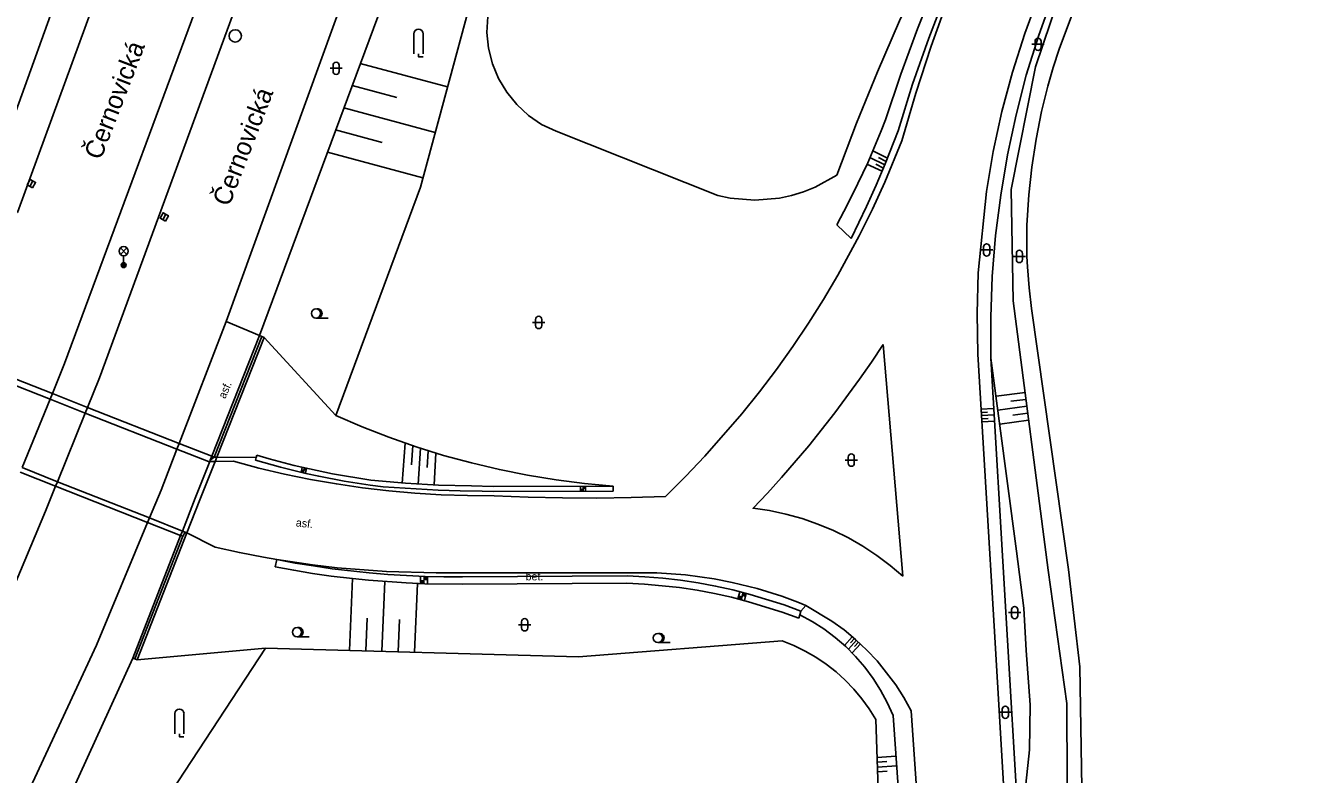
# Model space of a CAD drawing. Extents: x -596024 to -594475, y -1163820 to -1161957.
# Drawn here: x -595600.9 to -595497.8, y -1162867.7 to -1162806.8 of the extents above; entities that cross this region are included whole.
import ezdxf

# ---------------------------------------------------------------- set-up
doc = ezdxf.new("R2010")
doc.units = 0
for name, color, linetype in [('Level 10', 7, 'Continuous'), ('Level 11', 7, 'Continuous'), ('Level 14', 7, 'Continuous'), ('Level 15', 7, 'Continuous'), ('Level 27', 7, 'Continuous'), ('Level 33', 7, 'Continuous'), ('Level 36', 7, 'Continuous'), ('Level 40', 7, 'Continuous'), ('Level 49', 7, 'Continuous'), ('Level 7', 7, 'Continuous')]:
    doc.layers.add(name, color=color, linetype=linetype)

msp = doc.modelspace()

# ---------------------------------------------------------------- linework, layer by layer
at = {"layer": 'Level 10'}
for points in [[(-595497.78, -1162768.81), (-595499.79, -1162771.76), (-595501.69, -1162773.9), (-595502.96, -1162775.62), (-595504.2, -1162777.36), (-595505.43, -1162779.12), (-595506.63, -1162780.89), (-595507.81, -1162782.67), (-595508.98, -1162784.46), (-595510.92, -1162787.73), (-595512.47, -1162790.69), (-595513.94, -1162793.68), (-595515.33, -1162796.71), (-595517.27, -1162801.32), (-595518.56, -1162804.37), (-595519.7, -1162807.48), (-595520.7, -1162810.64), (-595521.55, -1162813.84), (-595522.26, -1162817.07), (-595522.81, -1162820.34), (-595523.47, -1162826.93), (-595523.57, -1162830.24), (-595523.52, -1162833.55)], [(-595601.5, -1162822.03), (-595592.61, -1162797.68)], [(-595595.81, -1162837.87), (-595594.84, -1162835.47), (-595581.43, -1162798.92)], [(-595585.03, -1162800.14), (-595597.68, -1162834.31), (-595598.67, -1162836.74)], [(-595584.54, -1162830.89), (-595573.57, -1162800.56)], [(-595583.96, -1162842.25), (-595581.89, -1162842.8), (-595579.81, -1162843.29), (-595577.71, -1162843.72), (-595575.6, -1162844.09), (-595573.48, -1162844.4), (-595571.35, -1162844.65), (-595569.22, -1162844.84), (-595567.08, -1162844.97), (-595564.94, -1162845.04), (-595562.8, -1162845.05), (-595560.02, -1162845.17), (-595557.23, -1162845.23), (-595554.44, -1162845.24), (-595551.66, -1162845.2), (-595548.87, -1162845.11), (-595547.25, -1162843.5), (-595545.67, -1162841.84), (-595542.67, -1162838.4), (-595541.24, -1162836.62), (-595539.86, -1162834.79), (-595538.53, -1162832.93), (-595537.26, -1162831.03), (-595536.04, -1162829.1), (-595534.88, -1162827.13), (-595533.15, -1162823.94), (-595532.07, -1162821.77), (-595531.07, -1162819.57), (-595529.68, -1162816.21), (-595528.55, -1162812.35), (-595527.3, -1162808.52), (-595525.93, -1162804.74)], [(-595588.37, -1162840.81), (-595584.54, -1162830.89)], [(-595529.6, -1162851.6), (-595530.63, -1162850.71), (-595531.71, -1162849.9), (-595532.85, -1162849.15), (-595534.02, -1162848.47), (-595535.24, -1162847.87), (-595536.49, -1162847.35), (-595537.78, -1162846.9), (-595539.09, -1162846.54), (-595540.42, -1162846.26), (-595541.76, -1162846.07), (-595540.6, -1162844.83), (-595539.45, -1162843.57), (-595537.24, -1162840.99), (-595535.12, -1162838.32), (-595533.11, -1162835.58), (-595532.14, -1162834.19), (-595531.19, -1162832.77)], [(-595531.19, -1162832.77), (-595529.6, -1162851.6)], [(-595523.52, -1162833.55), (-595522.14, -1162856.08)], [(-595598.85, -1162837.2), (-595606.3, -1162834.27)], [(-595598.85, -1162837.2), (-595601.12, -1162842.77)], [(-595598.67, -1162836.74), (-595598.85, -1162837.2)], [(-595596, -1162838.33), (-595598.85, -1162837.2)], [(-595596, -1162838.33), (-595595.81, -1162837.87)], [(-595598.25, -1162843.91), (-595596, -1162838.33)], [(-595588.55, -1162841.26), (-595596, -1162838.33)], [(-595590.78, -1162846.86), (-595589.84, -1162844.6), (-595588.55, -1162841.26)], [(-595588.55, -1162841.26), (-595588.37, -1162840.81)], [(-595585.98, -1162842.27), (-595588.55, -1162841.26)], [(-595585.89, -1162842.27), (-595585.98, -1162842.27)], [(-595585.45, -1162842.26), (-595585.89, -1162842.27)], [(-595583.96, -1162842.25), (-595585.45, -1162842.26)], [(-595598.25, -1162843.91), (-595601.12, -1162842.77)], [(-595603.8, -1162857.18), (-595599.22, -1162846.31), (-595598.4, -1162844.28)], [(-595598.4, -1162844.28), (-595598.25, -1162843.91)], [(-595590.78, -1162846.86), (-595598.25, -1162843.91)], [(-595609.25, -1162887.61), (-595595.09, -1162857.2), (-595590.93, -1162847.22)], [(-595590.93, -1162847.22), (-595590.78, -1162846.86)], [(-595588.11, -1162847.92), (-595590.78, -1162846.86)], [(-595587.89, -1162848), (-595588.11, -1162847.92)], [(-595587.74, -1162848.08), (-595587.89, -1162848)], [(-595585.44, -1162849.23), (-595587.74, -1162848.08)], [(-595585.44, -1162849.23), (-595583.48, -1162849.67), (-595581.51, -1162850.05), (-595580.44, -1162850.24)], [(-595580.44, -1162850.24), (-595577.53, -1162850.67), (-595575.54, -1162850.91), (-595571.53, -1162851.22), (-595567.51, -1162851.33), (-595565.5, -1162851.31)], [(-595551.92, -1162851.32), (-595565.5, -1162851.31)], [(-595551.92, -1162851.32), (-595549.58, -1162851.33), (-595547.25, -1162851.49), (-595544.93, -1162851.81), (-595543.47, -1162852.09), (-595541.44, -1162852.58), (-595539.43, -1162853.22), (-595538.13, -1162853.71), (-595537.48, -1162853.98)], [(-595537.48, -1162853.98), (-595535.37, -1162855.24), (-595534.37, -1162855.96), (-595533.43, -1162856.74), (-595532.53, -1162857.59), (-595531.69, -1162858.48), (-595530.18, -1162860.43), (-595529.52, -1162861.46), (-595528.93, -1162862.54)], [(-595522.14, -1162856.08), (-595521.15, -1162873.07)], [(-595527.07, -1162889.23), (-595528.93, -1162862.54)]]:
    msp.add_lwpolyline(points, dxfattribs=at)
at = {"layer": 'Level 11'}
for points in [[(-595544.62, -1162820.66), (-595543.63, -1162820.87), (-595541.62, -1162821.03), (-595539.62, -1162820.86), (-595538.63, -1162820.65), (-595537.67, -1162820.35), (-595536.73, -1162819.97), (-595534.97, -1162818.99), (-595533.36, -1162814.77), (-595531.66, -1162810.6), (-595529.87, -1162806.46), (-595527.98, -1162802.36), (-595526.01, -1162798.3), (-595523.95, -1162794.28), (-595521.8, -1162790.32), (-595519.56, -1162786.4), (-595517.24, -1162782.53), (-595514.84, -1162778.71)], [(-595601.5, -1162822.03), (-595604.23, -1162820.98), (-595595.51, -1162796.8)], [(-595563.05, -1162804.83), (-595563.3, -1162806.1), (-595563.37, -1162807.4), (-595563.24, -1162808.69), (-595562.93, -1162809.95), (-595562.44, -1162811.15), (-595561.77, -1162812.26), (-595560.96, -1162813.27), (-595560, -1162814.15), (-595558.93, -1162814.88), (-595557.76, -1162815.44)], [(-595519.15, -1162829.84), (-595519.35, -1162828.15), (-595519.48, -1162826.46), (-595519.52, -1162825.61), (-595519.54, -1162824.76), (-595519.52, -1162823.07), (-595519.37, -1162820.61), (-595519.12, -1162818.34), (-595518.78, -1162816.07), (-595518.33, -1162813.83), (-595517.83, -1162811.78), (-595517.39, -1162810.26), (-595516.9, -1162808.75), (-595515.89, -1162806.08)], [(-595557.76, -1162815.44), (-595544.62, -1162820.66)], [(-595507.53, -1162944.67), (-595513.51, -1162920.59), (-595514.69, -1162891.7), (-595515.23, -1162858.96), (-595516.15, -1162851.04), (-595519.15, -1162829.84)], [(-595581.85, -1162832.04), (-595584.54, -1162830.89)], [(-595585.72, -1162841.85), (-595581.85, -1162832.04)], [(-595581.85, -1162832.04), (-595581.65, -1162832.12)], [(-595585.52, -1162841.93), (-595581.65, -1162832.12)], [(-595585.32, -1162841.93), (-595581.48, -1162832.19)], [(-595581.65, -1162832.12), (-595581.48, -1162832.19)], [(-595598.67, -1162836.74), (-595606.12, -1162833.81)], [(-595595.81, -1162837.87), (-595598.67, -1162836.74)], [(-595588.37, -1162840.81), (-595595.81, -1162837.87)], [(-595585.72, -1162841.85), (-595588.37, -1162840.81)], [(-595588.11, -1162847.92), (-595587.06, -1162845.24), (-595585.89, -1162842.27)], [(-595587.74, -1162848.08), (-595586.69, -1162845.39), (-595585.45, -1162842.26)], [(-595585.89, -1162842.27), (-595585.85, -1162842.17)], [(-595585.85, -1162842.17), (-595585.72, -1162841.85)], [(-595585.85, -1162842.17), (-595585.52, -1162841.93)], [(-595585.52, -1162841.93), (-595585.72, -1162841.85)], [(-595585.45, -1162842.26), (-595585.32, -1162841.93)], [(-595582.18, -1162842.15), (-595582.12, -1162841.95)], [(-595582.18, -1162842.15), (-595580.14, -1162842.73), (-595578.08, -1162843.24), (-595577.04, -1162843.47), (-595574.96, -1162843.86), (-595572.86, -1162844.19), (-595571.81, -1162844.32), (-595570.02, -1162844.45), (-595567.33, -1162844.59), (-595565.54, -1162844.65), (-595563.75, -1162844.69), (-595562.85, -1162844.7)], [(-595582.12, -1162841.95), (-595582.06, -1162841.76)], [(-595562.86, -1162844.29), (-595564.64, -1162844.26), (-595567.32, -1162844.18), (-595569.99, -1162844.04), (-595572.81, -1162843.78), (-595575.93, -1162843.27), (-595579.02, -1162842.6), (-595581.05, -1162842.06), (-595582.06, -1162841.76)], [(-595598.4, -1162844.28), (-595601.27, -1162843.15)], [(-595590.93, -1162847.22), (-595598.4, -1162844.28)], [(-595562.86, -1162844.29), (-595553.11, -1162844.28)], [(-595553.11, -1162844.69), (-595553.11, -1162844.28)], [(-595562.85, -1162844.7), (-595553.11, -1162844.69)], [(-595588.25, -1162848.27), (-595590.93, -1162847.22)], [(-595592.14, -1162858.24), (-595588.25, -1162848.27)], [(-595591.97, -1162858.31), (-595588.08, -1162848.34)], [(-595591.77, -1162858.39), (-595587.74, -1162848.08)], [(-595588.25, -1162848.27), (-595588.11, -1162847.92)], [(-595588.08, -1162848.34), (-595588.25, -1162848.27)], [(-595588.08, -1162848.34), (-595587.89, -1162848)], [(-595580.44, -1162850.24), (-595580.56, -1162850.83)], [(-595565.35, -1162851.64), (-595566.87, -1162851.64), (-595568.39, -1162851.61), (-595569.9, -1162851.54), (-595571.42, -1162851.45), (-595572.93, -1162851.32), (-595575.95, -1162850.98), (-595577.45, -1162850.76), (-595578.95, -1162850.52), (-595580.44, -1162850.24)], [(-595580.56, -1162850.83), (-595579.06, -1162851.11), (-595577.55, -1162851.36), (-595576.03, -1162851.58), (-595574.29, -1162851.79), (-595572.99, -1162851.92), (-595569.94, -1162852.14), (-595568.41, -1162852.21), (-595565.35, -1162852.24)], [(-595551.98, -1162851.57), (-595565.35, -1162851.64)], [(-595551.98, -1162851.57), (-595550.54, -1162851.64), (-595549.1, -1162851.76), (-595547.66, -1162851.92), (-595546.23, -1162852.14), (-595544.81, -1162852.4), (-595543.4, -1162852.71), (-595542, -1162853.07), (-595539.24, -1162853.93), (-595537.88, -1162854.43)], [(-595552, -1162852.17), (-595565.35, -1162852.24)], [(-595552, -1162852.17), (-595550.57, -1162852.24), (-595549.15, -1162852.36), (-595547.73, -1162852.52), (-595546.31, -1162852.73), (-595544.9, -1162853), (-595543.51, -1162853.3), (-595542.12, -1162853.66), (-595539.39, -1162854.51), (-595538.05, -1162855.01)], [(-595537.97, -1162854.72), (-595538.05, -1162855.01)], [(-595537.88, -1162854.43), (-595537.97, -1162854.72)], [(-595537.88, -1162854.43), (-595537.48, -1162853.98)], [(-595592.14, -1162858.24), (-595606.31, -1162889.3)], [(-595592.14, -1162858.24), (-595591.97, -1162858.31)], [(-595591.97, -1162858.31), (-595591.77, -1162858.39)]]:
    msp.add_lwpolyline(points, dxfattribs=at)
msp.add_arc((-595760.93, -1162702.32), 179.45, 320.3685, 336.9602, dxfattribs=at)
at = {"layer": 'Level 14'}
for points in [[(-595534.97, -1162823.04), (-595534.09, -1162821.38), (-595533.25, -1162819.69), (-595532.45, -1162817.99), (-595531.35, -1162815.39), (-595531.01, -1162814.51), (-595529.76, -1162810.8), (-595528.41, -1162807.12), (-595526.97, -1162803.48), (-595525.44, -1162799.88), (-595523.81, -1162796.31), (-595522.1, -1162792.79), (-595520.3, -1162789.31), (-595518.41, -1162785.88), (-595516.43, -1162782.5), (-595514.37, -1162779.17)], [(-595533.79, -1162824.14), (-595532.54, -1162821.56), (-595531.76, -1162819.82), (-595531.02, -1162818.07), (-595530.32, -1162816.29), (-595529.98, -1162815.4), (-595528.8, -1162811.62), (-595527.5, -1162807.87), (-595526.08, -1162804.18), (-595524.55, -1162800.52), (-595522.9, -1162796.92), (-595521.13, -1162793.37), (-595519.26, -1162789.88), (-595517.27, -1162786.46), (-595515.17, -1162783.09), (-595512.97, -1162779.8)], [(-595581.85, -1162832.04), (-595570.57, -1162801.58)], [(-595564.3, -1162803.42), (-595568.78, -1162819.98)], [(-595517.48, -1162804.56), (-595518.59, -1162807.7), (-595519.57, -1162810.87), (-595520.4, -1162814.09), (-595521.1, -1162817.34), (-595521.65, -1162820.62), (-595522.06, -1162823.91), (-595522.33, -1162827.23), (-595522.46, -1162830.55), (-595522.44, -1162833.87)], [(-595575.65, -1162838.52), (-595568.78, -1162819.98)], [(-595534.97, -1162823.04), (-595533.79, -1162824.14)], [(-595581.48, -1162832.19), (-595575.65, -1162838.52)], [(-595522.44, -1162833.87), (-595520.12, -1162873.32)], [(-595522.44, -1162833.87), (-595520.36, -1162849.56)], [(-595553.11, -1162844.28), (-595555.44, -1162844.07), (-595557.76, -1162843.77), (-595560.07, -1162843.39), (-595562.36, -1162842.93), (-595564.63, -1162842.39), (-595566.89, -1162841.77), (-595569.12, -1162841.08), (-595571.33, -1162840.3), (-595573.5, -1162839.45), (-595575.65, -1162838.52)], [(-595585.32, -1162841.93), (-595585.52, -1162841.93)], [(-595582.12, -1162841.95), (-595585.32, -1162841.93)], [(-595520.36, -1162849.56), (-595519.76, -1162854.2)], [(-595537.97, -1162854.72), (-595536.97, -1162855.27), (-595536.01, -1162855.88), (-595535.1, -1162856.57), (-595534.24, -1162857.31), (-595533.44, -1162858.12), (-595532.69, -1162858.98), (-595532.01, -1162859.9), (-595531.4, -1162860.86), (-595530.86, -1162861.86), (-595530.39, -1162862.9)], [(-595519.76, -1162854.2), (-595519.57, -1162857.64)], [(-595539.39, -1162856.84), (-595555.94, -1162858.14)], [(-595531.78, -1162863.23), (-595532.32, -1162862.37), (-595532.92, -1162861.55), (-595533.57, -1162860.77), (-595534.27, -1162860.05), (-595535.02, -1162859.37), (-595535.82, -1162858.74), (-595536.66, -1162858.18), (-595537.54, -1162857.67), (-595538.45, -1162857.22), (-595539.39, -1162856.84)], [(-595581.37, -1162857.43), (-595591.77, -1162858.39)], [(-595588.98, -1162869.09), (-595581.37, -1162857.43)], [(-595555.94, -1162858.14), (-595581.37, -1162857.43)], [(-595519.57, -1162857.64), (-595519.27, -1162862.05)], [(-595530.39, -1162862.9), (-595528.51, -1162889.54)], [(-595519.27, -1162862.05), (-595519.31, -1162865.69)], [(-595531.78, -1162863.23), (-595530.86, -1162890.8)], [(-595519.31, -1162865.69), (-595520.12, -1162873.32)]]:
    msp.add_lwpolyline(points, dxfattribs=at)
at = {"layer": 'Level 15'}
for points in [[(-595566.57, -1162811.82), (-595573.66, -1162809.92)], [(-595570.7, -1162812.69), (-595574.32, -1162811.72)], [(-595567.58, -1162815.53), (-595574.99, -1162813.52)], [(-595571.87, -1162816.35), (-595575.66, -1162815.32)], [(-595568.58, -1162819.23), (-595576.33, -1162817.12)], [(-595532.27, -1162817.57), (-595531.06, -1162818.16)], [(-595532.04, -1162817.03), (-595530.84, -1162817.62)], [(-595531.57, -1162817.58), (-595530.95, -1162817.89)], [(-595532.51, -1162818.1), (-595531.28, -1162818.69)], [(-595531.8, -1162818.12), (-595531.17, -1162818.43)], [(-595522.03, -1162836.96), (-595519.67, -1162836.65)], [(-595520.83, -1162837.38), (-595519.6, -1162837.22)], [(-595522.2, -1162837.96), (-595523.25, -1162838.02)], [(-595522.71, -1162838.25), (-595523.23, -1162838.28)], [(-595521.88, -1162838.1), (-595519.52, -1162837.78)], [(-595522.17, -1162838.48), (-595523.21, -1162838.54)], [(-595522.68, -1162838.77), (-595523.2, -1162838.8)], [(-595522.14, -1162839), (-595523.18, -1162839.06)], [(-595521.73, -1162839.23), (-595519.38, -1162838.91)], [(-595520.67, -1162838.51), (-595519.45, -1162838.35)], [(-595570.26, -1162844.02), (-595570.02, -1162840.77)], [(-595569.51, -1162842.55), (-595569.4, -1162840.98)], [(-595568.97, -1162844.1), (-595568.78, -1162841.19)], [(-595568.24, -1162842.76), (-595568.16, -1162841.39)], [(-595567.67, -1162844.16), (-595567.53, -1162841.58)], [(-595578.47, -1162843.15), (-595578.39, -1162842.75)], [(-595578.34, -1162842.96), (-595578.38, -1162843.17)], [(-595578.29, -1162843.19), (-595578.2, -1162842.79)], [(-595578.16, -1162843), (-595578.11, -1162842.81)], [(-595578.11, -1162843.23), (-595578.02, -1162842.83)], [(-595555.78, -1162844.69), (-595555.78, -1162844.28)], [(-595555.57, -1162844.69), (-595555.57, -1162844.28)], [(-595555.47, -1162844.49), (-595555.47, -1162844.28)], [(-595555.37, -1162844.69), (-595555.37, -1162844.28)], [(-595555.68, -1162844.49), (-595555.68, -1162844.69)], [(-595568.78, -1162852.19), (-595568.76, -1162851.59)], [(-595568.5, -1162852.2), (-595568.48, -1162851.6)], [(-595568.35, -1162851.91), (-595568.34, -1162851.61)], [(-595568.21, -1162852.21), (-595568.19, -1162851.61)], [(-595574.29, -1162851.79), (-595574.54, -1162857.62)], [(-595571.66, -1162852.03), (-595571.9, -1162857.69)], [(-595569.02, -1162852.19), (-595569.26, -1162857.77)], [(-595568.63, -1162851.9), (-595568.64, -1162852.2)], [(-595543, -1162853.43), (-595542.84, -1162852.85)], [(-595542.79, -1162853.18), (-595542.87, -1162853.46)], [(-595542.73, -1162853.5), (-595542.57, -1162852.92)], [(-595542.52, -1162853.25), (-595542.44, -1162852.95)], [(-595542.46, -1162853.57), (-595542.31, -1162852.99)], [(-595573.11, -1162855.01), (-595573.22, -1162857.66)], [(-595570.47, -1162855.1), (-595570.58, -1162857.73)], [(-595534.34, -1162857.22), (-595533.7, -1162856.51)], [(-595534.02, -1162857.52), (-595533.37, -1162856.8)], [(-595533.85, -1162857), (-595533.53, -1162856.65)], [(-595533.71, -1162857.83), (-595533.04, -1162857.09)], [(-595533.52, -1162857.29), (-595533.2, -1162856.95)], [(-595530.16, -1162866.22), (-595531.68, -1162866.32)], [(-595530.9, -1162866.66), (-595531.66, -1162866.71)], [(-595530.1, -1162866.99), (-595531.65, -1162867.1)], [(-595530.86, -1162867.43), (-595531.64, -1162867.49)]]:
    msp.add_lwpolyline(points, dxfattribs=at)
at = {"layer": 'Level 27'}
for p, q in [((-595600.49, -1162819.91), (-595600.25, -1162819.47)), ((-595589.7, -1162822.62), (-595589.46, -1162822.18))]:
    msp.add_line(p, q, dxfattribs=at)
for points in [[(-595600.27, -1162820.03), (-595600.03, -1162819.59), (-595600.47, -1162819.35), (-595600.71, -1162819.79)], [(-595589.48, -1162822.74), (-595589.24, -1162822.3), (-595589.68, -1162822.06), (-595589.92, -1162822.5)]]:
    msp.add_lwpolyline(points, close=True, dxfattribs=at)
msp.add_circle((-595583.81, -1162807.69), 0.5, dxfattribs=at)
at = {"layer": 'Level 33'}
for p, q in [((-595593.14, -1162825.45), (-595592.61, -1162824.92)), ((-595593.14, -1162824.92), (-595592.61, -1162825.45)), ((-595592.88, -1162825.56), (-595592.88, -1162826.31))]:
    msp.add_line(p, q, dxfattribs=at)
for centre, radius in [((-595592.88, -1162825.18), 0.375), ((-595592.88, -1162826.31), 0.2), ((-595592.88, -1162826.31), 0.145), ((-595592.88, -1162826.31), 0.0876)]:
    msp.add_circle(centre, radius, dxfattribs=at)
at = {"layer": 'Level 36'}
for p, q in [((-595569.3, -1162807.52), (-595569.3, -1162809.15)), ((-595568.55, -1162807.52), (-595568.55, -1162809.15)), ((-595519.11, -1162808.37), (-595518.11, -1162808.37)), ((-595518.86, -1162808.12), (-595518.86, -1162808.62)), ((-595518.36, -1162808.12), (-595518.36, -1162808.62)), ((-595576.12, -1162810.32), (-595575.12, -1162810.32)), ((-595575.87, -1162810.07), (-595575.87, -1162810.57)), ((-595575.37, -1162810.07), (-595575.37, -1162810.57)), ((-595523.04, -1162824.83), (-595523.04, -1162825.33)), ((-595522.54, -1162824.83), (-595522.54, -1162825.33)), ((-595523.29, -1162825.08), (-595522.29, -1162825.08)), ((-595520.63, -1162825.61), (-595519.63, -1162825.61)), ((-595520.38, -1162825.36), (-595520.38, -1162825.86)), ((-595519.88, -1162825.36), (-595519.88, -1162825.86)), ((-595577.26, -1162830.61), (-595576.26, -1162830.61)), ((-595559.67, -1162830.97), (-595558.67, -1162830.97)), ((-595559.42, -1162830.72), (-595559.42, -1162831.22)), ((-595558.92, -1162830.72), (-595558.92, -1162831.22)), ((-595534.29, -1162842.16), (-595533.29, -1162842.16)), ((-595534.04, -1162841.91), (-595534.04, -1162842.41)), ((-595533.54, -1162841.91), (-595533.54, -1162842.41)), ((-595521.01, -1162854.55), (-595520.01, -1162854.55)), ((-595520.76, -1162854.3), (-595520.76, -1162854.8)), ((-595520.26, -1162854.3), (-595520.26, -1162854.8)), ((-595560.81, -1162855.54), (-595559.81, -1162855.54)), ((-595560.56, -1162855.29), (-595560.56, -1162855.79)), ((-595560.06, -1162855.29), (-595560.06, -1162855.79)), ((-595578.8, -1162856.52), (-595577.8, -1162856.52)), ((-595549.49, -1162856.98), (-595548.49, -1162856.98)), ((-595588.73, -1162862.77), (-595588.73, -1162864.39)), ((-595587.98, -1162862.77), (-595587.98, -1162864.39)), ((-595521.78, -1162862.65), (-595520.78, -1162862.65)), ((-595521.53, -1162862.4), (-595521.53, -1162862.9)), ((-595521.03, -1162862.4), (-595521.03, -1162862.9))]:
    msp.add_line(p, q, dxfattribs=at)
for points in [[(-595568.93, -1162809.15), (-595568.93, -1162809.4), (-595568.55, -1162809.4)], [(-595588.35, -1162864.39), (-595588.35, -1162864.64), (-595587.98, -1162864.64)]]:
    msp.add_lwpolyline(points, dxfattribs=at)
for centre in [(-595577.26, -1162830.24), (-595578.8, -1162856.14), (-595549.49, -1162856.61)]:
    msp.add_circle(centre, 0.375, dxfattribs=at)
for centre, radius, start, end in [((-595568.93, -1162807.52), 0.375, 0, 180), ((-595518.61, -1162808.12), 0.25, 0, 180), ((-595518.61, -1162808.62), 0.25, 180, 0), ((-595575.62, -1162810.07), 0.25, 0, 180), ((-595575.62, -1162810.57), 0.25, 180, 0), ((-595522.79, -1162824.83), 0.25, 0, 180), ((-595522.79, -1162825.33), 0.25, 180, 0), ((-595520.13, -1162825.36), 0.25, 0, 180), ((-595520.13, -1162825.86), 0.25, 180, 0), ((-595577.14, -1162830.24), 0.375, 260.4059, 99.5941), ((-595559.17, -1162830.72), 0.25, 0, 180), ((-595559.17, -1162831.22), 0.25, 180, 0), ((-595533.79, -1162841.91), 0.25, 0, 180), ((-595533.79, -1162842.41), 0.25, 180, 0), ((-595520.51, -1162854.3), 0.25, 0, 180), ((-595578.68, -1162856.14), 0.375, 260.4059, 99.5941), ((-595560.31, -1162855.29), 0.25, 0, 180), ((-595560.31, -1162855.79), 0.25, 180, 0), ((-595520.51, -1162854.8), 0.25, 180, 0), ((-595549.36, -1162856.61), 0.375, 260.4059, 99.5941), ((-595588.35, -1162862.76), 0.375, 0, 180), ((-595521.28, -1162862.4), 0.25, 0, 180), ((-595521.28, -1162862.9), 0.25, 180, 0)]:
    msp.add_arc(centre, radius, start, end, dxfattribs=at)
at = {"layer": 'Level 7'}
for points in [[(-595516.29, -1162861.93), (-595517.8, -1162851.11), (-595520.63, -1162829.22), (-595520.8, -1162820.18), (-595518.83, -1162810.2), (-595516.38, -1162802.98), (-595513.34, -1162797.57)], [(-595516.15, -1162893.46), (-595516.29, -1162861.93)]]:
    msp.add_lwpolyline(points, dxfattribs=at)

# ---------------------------------------------------------------- texts
at = {"layer": 'Level 40'}
for s, rotation, p in [('asf.', 66.67, (-595584.63, -1162837.22)), ('asf.', 353.76, (-595578.92, -1162847.54)), ('bet.', 0.13, (-595560.24, -1162851.93))]:
    msp.add_text(s, height=0.65, rotation=rotation, dxfattribs=at).set_placement(p)
at = {"layer": 'Level 49'}
for p in [(-595594.74, -1162817.84), (-595584.31, -1162821.62)]:
    msp.add_text('Černovická', height=1.5, rotation=68.9, dxfattribs=at).set_placement(p)

doc.saveas('drawing.dxf')
